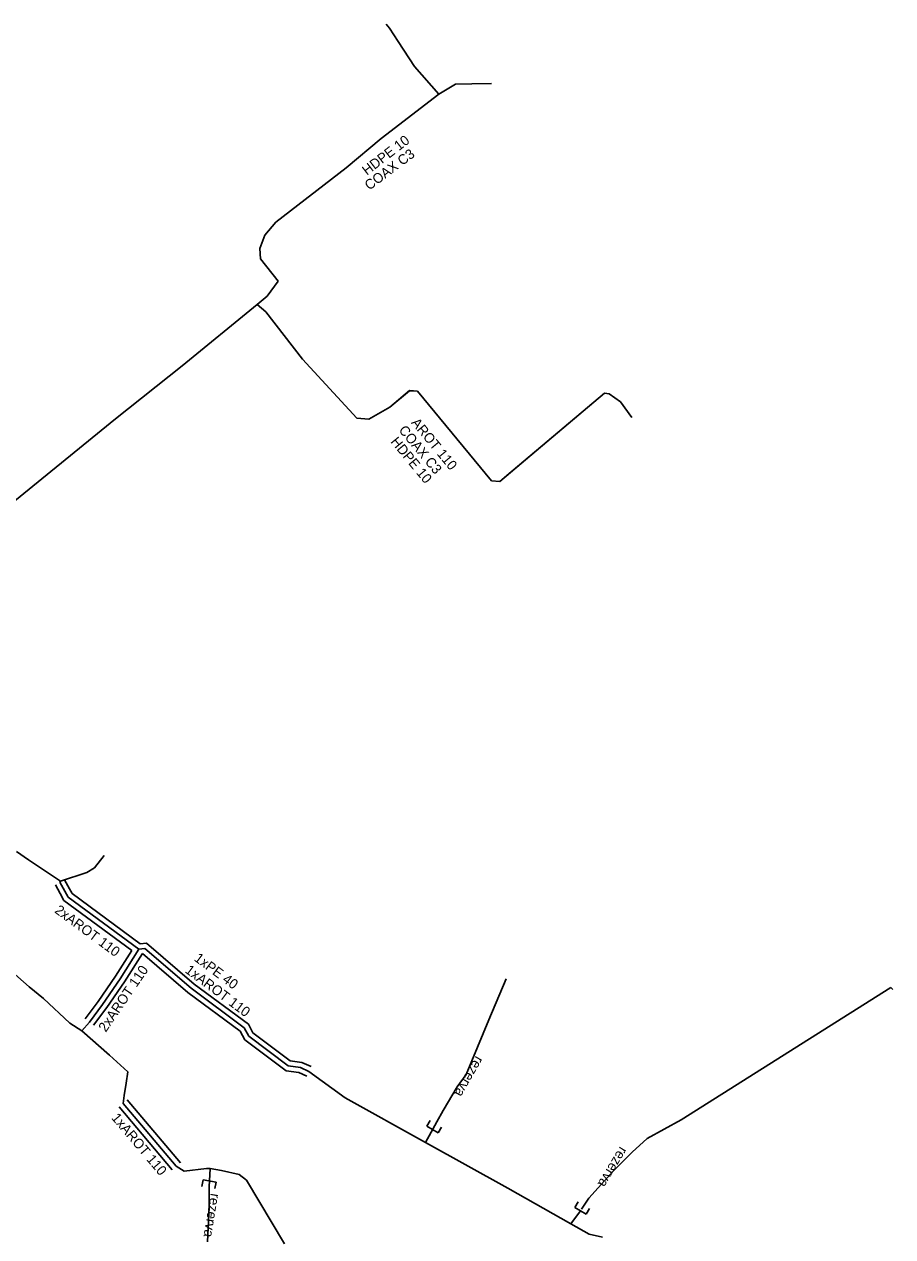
# Model space of a CAD drawing. Extents: x -651943 to -618711, y -1138561 to -1100552.
# Drawn here: x -648712.9 to -648646.9, y -1112076.8 to -1111984.8 of the extents above; entities that cross this region are included whole.
import ezdxf

# ---------------------------------------------------------------- set-up
doc = ezdxf.new("R2010")
doc.units = 0
for name, color, linetype in [('KT optika', 7, 'Continuous'), ('KT trasa', 7, 'Continuous'), ('KT zařízení', 7, 'Continuous')]:
    doc.layers.add(name, color=color, linetype=linetype)

# ---------------------------------------------------------------- blocks, each defined once
blk = doc.blocks.new('TVREZ')
at = {"layer": 'KT zařízení'}
for p, q in [((-0.05, 0.05), (0, 0.05)), ((0, -0.05), (0, 0.05)), ((-0.05, -0.05), (0, -0.05))]:
    blk.add_line(p, q, dxfattribs=at)

msp = doc.modelspace()

# ---------------------------------------------------------------- linework, layer by layer
at = {"layer": 'KT optika'}
for p, q in [((-648685.389, -1111984.753), (-648685.14, -1111985.06)), ((-648684.48, -1111986.07), (-648685.14, -1111985.06)), ((-648683.26, -1111987.95), (-648684.48, -1111986.07)), ((-648681.41, -1111990.06), (-648683.26, -1111987.95)), ((-648681.41, -1111990.06), (-648680.13, -1111989.29)), ((-648680.13, -1111989.29), (-648678.89, -1111989.27)), ((-648678.89, -1111989.27), (-648677.39, -1111989.24)), ((-648685.79, -1111993.43), (-648681.41, -1111990.06)), ((-648688.44, -1111995.65), (-648685.79, -1111993.43)), ((-648693.77, -1111999.78), (-648688.44, -1111995.65)), ((-648694.62, -1112000.77), (-648693.77, -1111999.78)), ((-648694.98, -1112001.77), (-648694.62, -1112000.77)), ((-648694.93, -1112002.56), (-648694.98, -1112001.77)), ((-648693.6, -1112004.25), (-648694.93, -1112002.56)), ((-648694.43, -1112005.41), (-648693.6, -1112004.25)), ((-648695.2, -1112006.04), (-648694.43, -1112005.41)), ((-648700.89, -1112010.69), (-648695.2, -1112006.04)), ((-648694.54, -1112006.59), (-648695.2, -1112006.04)), ((-648694.54, -1112006.59), (-648691.75, -1112010.18)), ((-648691.75, -1112010.18), (-648687.62, -1112014.67)), ((-648705.95, -1112014.71), (-648700.89, -1112010.69)), ((-648685.13, -1112013.84), (-648683.64, -1112012.59)), ((-648683.64, -1112012.59), (-648683.02, -1112012.61)), ((-648683.02, -1112012.61), (-648677.4, -1112019.42)), ((-648676.23, -1112019.02), (-648668.83, -1112012.77)), ((-648668.83, -1112012.77), (-648668.46, -1112012.81)), ((-648668.46, -1112012.81), (-648667.6, -1112013.43)), ((-648686.71, -1112014.74), (-648685.13, -1112013.84)), ((-648666.744, -1112014.614), (-648667.6, -1112013.43)), ((-648715.08, -1112022.15), (-648705.95, -1112014.71)), ((-648687.62, -1112014.67), (-648686.71, -1112014.74)), ((-648677.4, -1112019.42), (-648676.76, -1112019.48)), ((-648676.76, -1112019.48), (-648676.23, -1112019.02))]:
    msp.add_line(p, q, dxfattribs=at)
at = {"layer": 'KT trasa'}
for p, q in [((-648685.389, -1111984.753), (-648685.14, -1111985.06)), ((-648684.48, -1111986.07), (-648685.14, -1111985.06)), ((-648683.26, -1111987.95), (-648684.48, -1111986.07)), ((-648681.41, -1111990.06), (-648683.26, -1111987.95)), ((-648681.41, -1111990.06), (-648680.13, -1111989.29)), ((-648680.13, -1111989.29), (-648678.89, -1111989.27)), ((-648678.89, -1111989.27), (-648677.39, -1111989.24)), ((-648685.79, -1111993.43), (-648681.41, -1111990.06)), ((-648688.44, -1111995.65), (-648685.79, -1111993.43)), ((-648693.77, -1111999.78), (-648688.44, -1111995.65)), ((-648694.62, -1112000.77), (-648693.77, -1111999.78)), ((-648694.98, -1112001.77), (-648694.62, -1112000.77)), ((-648694.93, -1112002.56), (-648694.98, -1112001.77)), ((-648693.6, -1112004.25), (-648694.93, -1112002.56)), ((-648694.43, -1112005.41), (-648693.6, -1112004.25)), ((-648695.2, -1112006.04), (-648694.43, -1112005.41)), ((-648700.89, -1112010.69), (-648695.2, -1112006.04)), ((-648694.54, -1112006.59), (-648695.2, -1112006.04)), ((-648694.54, -1112006.59), (-648691.75, -1112010.18)), ((-648691.75, -1112010.18), (-648687.62, -1112014.67)), ((-648705.95, -1112014.71), (-648700.89, -1112010.69)), ((-648685.13, -1112013.84), (-648683.64, -1112012.59)), ((-648683.64, -1112012.59), (-648683.02, -1112012.61)), ((-648683.02, -1112012.61), (-648677.4, -1112019.42)), ((-648676.23, -1112019.02), (-648668.83, -1112012.77)), ((-648668.83, -1112012.77), (-648668.46, -1112012.81)), ((-648668.46, -1112012.81), (-648667.6, -1112013.43)), ((-648686.71, -1112014.74), (-648685.13, -1112013.84)), ((-648666.744, -1112014.614), (-648667.6, -1112013.43)), ((-648715.08, -1112022.15), (-648705.95, -1112014.71)), ((-648687.62, -1112014.67), (-648686.71, -1112014.74)), ((-648677.4, -1112019.42), (-648676.76, -1112019.48)), ((-648676.76, -1112019.48), (-648676.23, -1112019.02)), ((-648713.47, -1112047.58), (-648712.54, -1112048.2)), ((-648707.53, -1112048.82), (-648706.819, -1112047.873)), ((-648712.54, -1112048.2), (-648710.11, -1112049.83)), ((-648708.13, -1112049.16), (-648707.53, -1112048.82)), ((-648710.16, -1112049.9), (-648710.11, -1112049.83)), ((-648710.11, -1112049.83), (-648708.13, -1112049.16)), ((-648709.8, -1112050.58), (-648710.16, -1112049.9)), ((-648709.55, -1112051.03), (-648709.8, -1112050.58)), ((-648704.18, -1112054.99), (-648709.55, -1112051.03)), ((-648705.6, -1112057.24), (-648704.18, -1112054.99)), ((-648704.18, -1112054.99), (-648703.72, -1112054.94)), ((-648703.72, -1112054.94), (-648700.21, -1112057.95)), ((-648714.22, -1112056.32), (-648712.51, -1112057.85)), ((-648712.51, -1112057.85), (-648711.42, -1112058.72)), ((-648706.93, -1112059.19), (-648705.6, -1112057.24)), ((-648700.21, -1112057.95), (-648696.17, -1112060.95)), ((-648677.61, -1112060.35), (-648676.28, -1112057.244)), ((-648663.01, -1112067.94), (-648647.081, -1112057.896)), ((-648647.081, -1112057.896), (-648646.942, -1112058.034)), ((-648711.42, -1112058.72), (-648709.41, -1112060.6)), ((-648707.93, -1112060.52), (-648706.93, -1112059.19)), ((-648709.41, -1112060.6), (-648708.5, -1112061.19)), ((-648708.5, -1112061.19), (-648707.93, -1112060.52)), ((-648679.32, -1112064.5), (-648677.61, -1112060.35)), ((-648708.5, -1112061.19), (-648706.4, -1112063.02)), ((-648696.17, -1112060.95), (-648695.83, -1112061.59)), ((-648695.83, -1112061.59), (-648692.83, -1112063.84)), ((-648706.4, -1112063.02), (-648705.01, -1112064.31)), ((-648705.01, -1112064.31), (-648705.14, -1112065.17)), ((-648692.83, -1112063.84), (-648691.91, -1112063.97)), ((-648691.91, -1112063.97), (-648691.26, -1112064.26)), ((-648691.26, -1112064.26), (-648688.52, -1112066.26)), ((-648680.01, -1112065.44), (-648679.32, -1112064.5)), ((-648705.14, -1112065.17), (-648705.29, -1112066.1)), ((-648681.07, -1112067.24), (-648680.01, -1112065.44)), ((-648705.29, -1112066.1), (-648705.37, -1112066.69)), ((-648688.52, -1112066.26), (-648682.42, -1112069.66)), ((-648705.37, -1112066.69), (-648701.33, -1112071.47)), ((-648681.55, -1112068.09), (-648681.07, -1112067.24)), ((-648682.42, -1112069.66), (-648681.55, -1112068.09)), ((-648665.58, -1112069.37), (-648663.01, -1112067.94)), ((-648682.42, -1112069.66), (-648676.15, -1112073.12)), ((-648666.72, -1112070.41), (-648665.58, -1112069.37)), ((-648668.12, -1112071.78), (-648666.72, -1112070.41)), ((-648701.33, -1112071.47), (-648700.73, -1112071.84)), ((-648700.73, -1112071.84), (-648699.04, -1112071.63)), ((-648699.04, -1112071.63), (-648698.75, -1112071.65)), ((-648698.83, -1112073.03), (-648698.75, -1112071.65)), ((-648698.75, -1112071.65), (-648697.9, -1112071.78)), ((-648697.9, -1112071.78), (-648696.56, -1112072.1)), ((-648670.02, -1112073.9), (-648668.12, -1112071.78)), ((-648696.56, -1112072.1), (-648695.99, -1112072.53)), ((-648695.99, -1112072.53), (-648693.11, -1112077.36)), ((-648698.83, -1112073.03), (-648698.83, -1112074.58)), ((-648676.15, -1112073.12), (-648671.38, -1112075.84)), ((-648698.83, -1112074.58), (-648698.96, -1112077.21)), ((-648670.56, -1112074.73), (-648670.02, -1112073.9)), ((-648671.38, -1112075.84), (-648670.645, -1112074.845)), ((-648671.38, -1112075.84), (-648669.98, -1112076.63)), ((-648669.98, -1112076.63), (-648668.98, -1112076.84))]:
    msp.add_line(p, q, dxfattribs=at)
at = {"layer": 'KT zařízení'}
for p, q in [((-648684.48, -1111986.07), (-648685.14, -1111985.06)), ((-648683.26, -1111987.95), (-648684.48, -1111986.07)), ((-648681.41, -1111990.06), (-648683.26, -1111987.95)), ((-648681.41, -1111990.06), (-648680.13, -1111989.29)), ((-648680.13, -1111989.29), (-648678.89, -1111989.27)), ((-648678.89, -1111989.27), (-648677.39, -1111989.24)), ((-648685.79, -1111993.43), (-648681.41, -1111990.06)), ((-648688.44, -1111995.65), (-648685.79, -1111993.43)), ((-648693.77, -1111999.78), (-648688.44, -1111995.65)), ((-648694.62, -1112000.77), (-648693.77, -1111999.78)), ((-648694.98, -1112001.77), (-648694.62, -1112000.77)), ((-648694.93, -1112002.56), (-648694.98, -1112001.77)), ((-648693.6, -1112004.25), (-648694.93, -1112002.56)), ((-648694.43, -1112005.41), (-648693.6, -1112004.25)), ((-648695.2, -1112006.04), (-648694.43, -1112005.41)), ((-648700.89, -1112010.69), (-648695.2, -1112006.04)), ((-648695.2, -1112006.04), (-648694.54, -1112006.59)), ((-648694.54, -1112006.59), (-648691.75, -1112010.18)), ((-648691.75, -1112010.18), (-648687.62, -1112014.67)), ((-648705.95, -1112014.71), (-648700.89, -1112010.69)), ((-648685.13, -1112013.84), (-648683.617, -1112012.572)), ((-648683.617, -1112012.572), (-648683.02, -1112012.61)), ((-648683.02, -1112012.61), (-648677.4, -1112019.42)), ((-648676.76, -1112019.48), (-648668.83, -1112012.77)), ((-648668.83, -1112012.77), (-648668.46, -1112012.81)), ((-648668.46, -1112012.81), (-648667.6, -1112013.43)), ((-648686.71, -1112014.74), (-648685.13, -1112013.84)), ((-648667.6, -1112013.43), (-648666.744, -1112014.614)), ((-648715.08, -1112022.15), (-648705.95, -1112014.71)), ((-648687.62, -1112014.67), (-648686.71, -1112014.74)), ((-648677.4, -1112019.42), (-648676.76, -1112019.48)), ((-648709.444, -1112050.396), (-648709.806, -1112049.712)), ((-648710.155, -1112050.763), (-648710.513, -1112050.087)), ((-648709.857, -1112051.299), (-648710.155, -1112050.763)), ((-648709.242, -1112050.76), (-648709.444, -1112050.396)), ((-648704.068, -1112054.575), (-648709.242, -1112050.76)), ((-648704.716, -1112055.09), (-648709.857, -1112051.299)), ((-648705.936, -1112057.022), (-648704.716, -1112055.09)), ((-648705.263, -1112057.457), (-648703.906, -1112055.306)), ((-648704.068, -1112054.575), (-648703.59, -1112054.523)), ((-648703.906, -1112055.306), (-648700.456, -1112058.265)), ((-648703.59, -1112054.523), (-648699.963, -1112057.634)), ((-648707.257, -1112058.96), (-648705.936, -1112057.022)), ((-648706.602, -1112059.419), (-648705.263, -1112057.457)), ((-648699.963, -1112057.634), (-648695.859, -1112060.682)), ((-648708.249, -1112060.279), (-648707.257, -1112058.96)), ((-648700.456, -1112058.265), (-648696.48, -1112061.217)), ((-648707.61, -1112060.76), (-648706.602, -1112059.419)), ((-648695.859, -1112060.682), (-648695.517, -1112061.325)), ((-648696.48, -1112061.217), (-648696.14, -1112061.857)), ((-648695.517, -1112061.325), (-648692.674, -1112063.457)), ((-648696.14, -1112061.857), (-648692.988, -1112064.221)), ((-648692.674, -1112063.457), (-648691.799, -1112063.581)), ((-648691.799, -1112063.581), (-648691.097, -1112063.894)), ((-648692.988, -1112064.221), (-648692.02, -1112064.358)), ((-648692.02, -1112064.358), (-648691.422, -1112064.625)), ((-648705.675, -1112066.948), (-648701.635, -1112071.728)), ((-648705.064, -1112066.431), (-648701.024, -1112071.211))]:
    msp.add_line(p, q, dxfattribs=at)

# ---------------------------------------------------------------- block references
for p, xscale, yscale, rotation in [((-648681.878, -1112068.682), 9.999992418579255, 9.999992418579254, -119.81811629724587), ((-648698.805, -1112072.592), 10.000020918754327, 10.000020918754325, 80.60189226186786), ((-648670.645, -1112074.845), 10.000018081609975, 10.000018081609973, -120.91145678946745)]:
    msp.add_blockref('TVREZ', p, dxfattribs=dict(at, xscale=xscale, yscale=yscale, rotation=rotation))

# ---------------------------------------------------------------- texts
for s, rotation, p in [('HDPE 10', 37.57491, (-648686.861, -1111996.259)), ('COAX C3', 36.82401, (-648686.681, -1111997.391)), ('AROT 110', 309.53139, (-648683.539, -1112015.026)), ('COAX C3', 309.53139, (-648684.49, -1112015.59)), ('HDPE 10', 309.53139, (-648685.102, -1112016.467)), ('2xAROT 110', 323.59474, (-648710.627, -1112052.161)), ('1xPE 40', 323.27361, (-648700.035, -1112055.808)), ('2xAROT 110', 55.70401, (-648706.684, -1112061.333)), ('1xAROT 110', 323.27361, (-648700.727, -1112056.707)), ('rezerva', 240.1557, (-648678.583, -1112063.041)), ('1xAROT 110', 310.2041, (-648706.301, -1112067.813)), ('rezerva', 239.07554, (-648667.645, -1112069.923)), ('rezerva', 260.55652, (-648698.716, -1112073.491))]:
    msp.add_text(s, height=0.75, rotation=rotation, dxfattribs=at).set_placement(p)

doc.saveas('drawing.dxf')
